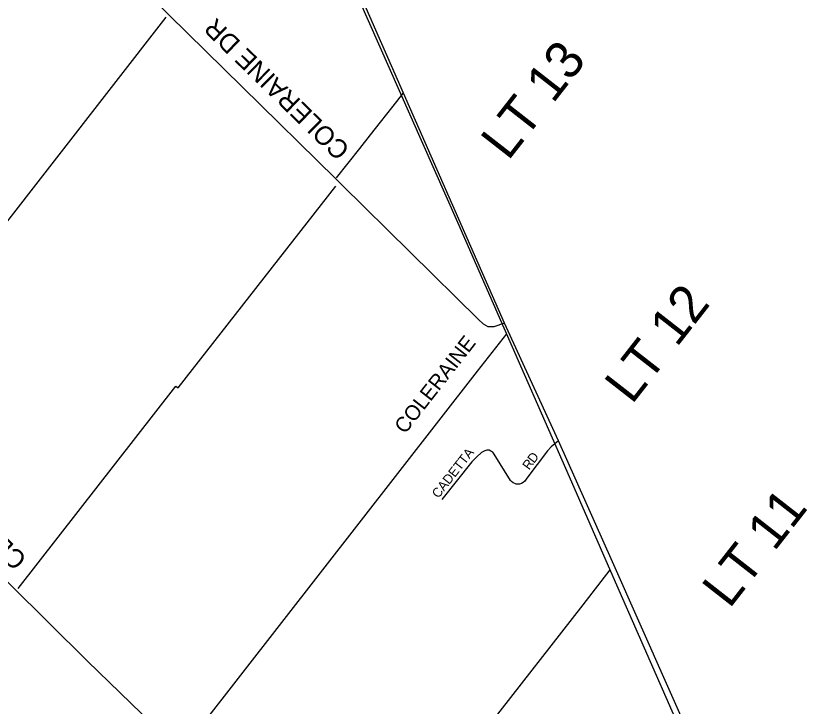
# Model space of a CAD drawing. Extents: x 586326 to 623965, y 4819854 to 4857850.
# Drawn here: x 604961 to 607063, y 4851636 to 4853470 of the extents above; entities that cross this region are included whole.
import ezdxf

# ---------------------------------------------------------------- set-up
doc = ezdxf.new("R2010")
doc.units = 0
for name, color, linetype in [('Lots_Concessions', 7, 'Continuous'), ('Major Rds and Hwys', 7, 'Continuous'), ('Major Rds Lbls', 7, 'Continuous'), ('Minor Rd Lbls', 7, 'Continuous'), ('Minor Rds', 7, 'Continuous'), ('Municipal Bdry', 7, 'Continuous'), ('Pts of Interest', 7, 'Continuous')]:
    doc.layers.add(name, color=color, linetype=linetype)

msp = doc.modelspace()

# ---------------------------------------------------------------- linework, layer by layer
at = {"layer": 'Lots_Concessions'}
for p, q in [((604518.9, 4852385.8), (605361, 4853466.6)), ((605973.3, 4853242.5), (605991.4, 4853265.4)), ((605903.4, 4853153.9), (605973.3, 4853242.5)), ((605875.1, 4853118), (605903.4, 4853153.9)), ((605813.5, 4853040), (605875.1, 4853118)), ((605392.4, 4852482.1), (605811.1, 4853017.9)), ((606187.7, 4852525.9), (606265.3, 4852625.5)), ((605398, 4851512.4), (606187.7, 4852525.9)), ((604967.9, 4851948.6), (605386.6, 4852486)), ((605386.6, 4852486), (605392.4, 4852482.1)), ((606468.4, 4851905.6), (606540.3, 4851997.9)), ((605834.1, 4851091.6), (606468.4, 4851905.6))]:
    msp.add_line(p, q, dxfattribs=at)
at = {"layer": 'Major Rds and Hwys'}
for points in [[(606259.3, 4852654.1), (605707.2, 4853913), (605425.5, 4854555.2)], [(606259.3, 4852654.1), (606231.2, 4852644.4), (606216.3, 4852644.1), (606203.5, 4852651.3), (606190.7, 4852663.9), (605827.2, 4853021.3), (605821.4, 4853027.1), (605811, 4853037.3), (605562.6, 4853281.6), (605368.7, 4853472.3), (605007.7, 4853827.3), (604923.8, 4853910.8)], [(606299.4, 4850618.7), (605822.4, 4851096.5), (605662.2, 4851256.7), (605441.8, 4851473.2), (605384.4, 4851529.1), (605381.6, 4851531.9), (605152, 4851755.8), (604946.5, 4851959.3), (604693.4, 4852210), (604509.6, 4852392.1), (604066.9, 4852830.6)], [(606402.5, 4852341.4), (606259.3, 4852654.1)], [(607050.1, 4850855.9), (606836.9, 4851365.2), (606545.9, 4852019.1), (606402.5, 4852341.4)]]:
    msp.add_lwpolyline(points, dxfattribs=at)
at = {"layer": 'Minor Rds'}
msp.add_lwpolyline([(606402.5, 4852341.4), (606383.6, 4852325.2), (606373.4, 4852314.5), (606318.7, 4852241.6), (606313, 4852234.1), (606308.6, 4852229.9), (606304.3, 4852227.3), (606299.5, 4852225.8), (606294.7, 4852225.8), (606290.5, 4852226.3), (606286.7, 4852227.7), (606282.3, 4852229.7), (606277.9, 4852232.6), (606275.2, 4852235.9), (606232, 4852305.9), (606228.2, 4852310.8), (606223.4, 4852314), (606218.3, 4852315.8), (606212.5, 4852315.9), (606207.3, 4852314.5), (606198.7, 4852309.6), (606186, 4852298.6), (606173, 4852285.4), (606092.6, 4852185)], dxfattribs=at)
at = {"layer": 'Municipal Bdry'}
for p, q in [((606011.5, 4853201.3), (605416.7, 4854546.5)), ((606135.1, 4852921.6), (606011.5, 4853201.3)), ((606280.9, 4852589.8), (606135.1, 4852921.6)), ((606303.1, 4852539.2), (606280.9, 4852589.8)), ((606431.9, 4852245.3), (606303.1, 4852539.2)), ((606542, 4851994.2), (606431.9, 4852245.3)), ((606725.6, 4851575.6), (606542, 4851994.2))]:
    msp.add_line(p, q, dxfattribs=at)

# ---------------------------------------------------------------- texts
at = {"layer": 'Lots_Concessions'}
for s, p in [('LT 13', (606269.1, 4853083.1)), ('LT 12', (606597.8, 4852435.6)), ('LT 11', (606856.9, 4851892.9))]:
    msp.add_text(s, height=100, rotation=52, dxfattribs=at).set_placement(p)
at = {"layer": 'Major Rds Lbls'}
for s, rotation, p in [('COLERAINE DR', 135.7839, (605851.5, 4853118.4)), ('CLARKWAY DR', 135.3894, (604993.5, 4852028.8))]:
    msp.add_text(s, height=49.998, rotation=rotation, dxfattribs=at).set_placement(p)
at = {"layer": 'Minor Rd Lbls'}
for s, rotation, p in [('CADETTA', 52, (606083.9, 4852186.7)), ('D', 53.1187, (606338, 4852279.7)), ('R', 54.1563, (606325, 4852261.8))]:
    msp.add_text(s, height=25, rotation=rotation, dxfattribs=at).set_placement(p)
at = {"layer": 'Pts of Interest'}
msp.add_text('COLERAINE', height=39.98, rotation=52, dxfattribs=at).set_placement((605995, 4852357.1))

doc.saveas('drawing.dxf')
